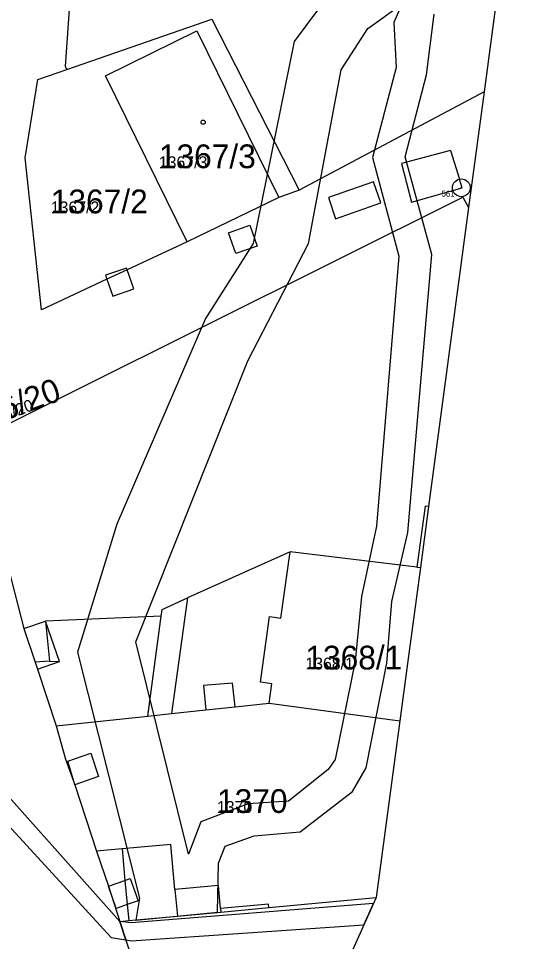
# Model space of a CAD drawing. Extents: x -763628 to -761565, y -976033 to -973833.
# Drawn here: x -762195.5 to -762153, y -975827.7 to -975750 of the extents above; entities that cross this region are included whole.
import ezdxf

# ---------------------------------------------------------------- set-up
doc = ezdxf.new("R2010")
doc.units = 0
for name, color, linetype in [('KN_cisla parcel 1000', 7, 'Continuous'), ('KN_cisla parcel 500', 7, 'Continuous'), ('KN_hranice parcel', 7, 'Continuous'), ('KN_hranice uzemi', 7, 'Continuous'), ('KN_vecna bremena', 7, 'Continuous'), ('KN_vnitrni kresba parcel', 7, 'Continuous'), ('KN_znacky bodu BP', 7, 'Continuous'), ('KN_znacky budov', 7, 'Continuous')]:
    doc.layers.add(name, color=color, linetype=linetype)

msp = doc.modelspace()

# ---------------------------------------------------------------- linework, layer by layer
at = {"layer": 'KN_hranice parcel'}
for p, q in [((-762156.27, -975756.15), (-762171.86, -975764.43)), ((-762171.86, -975764.43), (-762173.58, -975765.05)), ((-762173.58, -975765.05), (-762181.31, -975768.78))]:
    msp.add_line(p, q, dxfattribs=at)
for points in [[(-762191.44, -975754.26), (-762191.54, -975754.02), (-762190.23, -975735.14), (-762190.98, -975735.09), (-762190.96, -975734.81), (-762190.22, -975734.86), (-762189.22, -975719.56), (-762178.87, -975720.34), (-762153.46, -975731.73), (-762153.03, -975731.92)], [(-762191.44, -975754.26), (-762179.21, -975750.03), (-762171.86, -975764.43)], [(-762181.31, -975768.78), (-762188.19, -975754.79), (-762180.49, -975751), (-762173.58, -975765.05)], [(-762181.31, -975768.78), (-762186.36, -975771.14), (-762188.07, -975771.94), (-762193.58, -975774.52), (-762194.94, -975761.72), (-762193.89, -975755.11), (-762191.44, -975754.26)], [(-762201.64, -975786.72), (-762158.07, -975765.02), (-762157.58, -975765.9)], [(-762201.29, -975787.83), (-762198.79, -975787), (-762197.65, -975791.4), (-762197.2, -975793.15), (-762195.07, -975801.35), (-762193.24, -975800.73), (-762192.89, -975804.11), (-762194.1, -975804.19), (-762193.9, -975804.76), (-762192.34, -975809.54)], [(-762192.34, -975809.54), (-762184.62, -975808.72), (-762182.63, -975808.51), (-762179.72, -975808.2), (-762177.26, -975807.94), (-762174.38, -975807.64), (-762163.37, -975809.12)], [(-762192.34, -975809.54), (-762191.54, -975812.36), (-762190.77, -975814.52), (-762188.95, -975820.11), (-762187.94, -975823.06), (-762186.98, -975826.02)], [(-762186.98, -975826.02), (-762186.22, -975825.95), (-762182.12, -975825.57), (-762178.46, -975825.23), (-762174.42, -975824.85), (-762165.36, -975824.01)], [(-762183.53, -975864.27), (-762183.96, -975858.28), (-762184.48, -975851.29), (-762184.53, -975850.59), (-762186.08, -975828.71), (-762186.98, -975826.02)]]:
    msp.add_lwpolyline(points, dxfattribs=at)
at = {"layer": 'KN_hranice uzemi'}
for p, q in [((-762156.27, -975756.15), (-762157.58, -975765.9)), ((-762157.58, -975765.9), (-762160.95, -975791.08)), ((-762163.37, -975809.12), (-762165.36, -975824.01)), ((-762165.36, -975824.01), (-762181.03, -975858.73))]:
    msp.add_line(p, q, dxfattribs=at)
for points in [[(-762153.03, -975731.92), (-762154.97, -975746.42), (-762156.27, -975756.15)], [(-762160.95, -975791.08), (-762161.64, -975796.22), (-762162.72, -975804.3), (-762163.37, -975809.12)]]:
    msp.add_lwpolyline(points, dxfattribs=at)
at = {"layer": 'KN_vecna bremena'}
for points in [[(-762163.21, -975748.77), (-762163.89, -975750.32), (-762163.67, -975754.1), (-762165.67, -975761.69), (-762163.45, -975769.99), (-762165.34, -975792.72), (-762166.61, -975798.66), (-762167.13, -975804.1), (-762168.83, -975812.38), (-762169.41, -975813.22), (-762172.77, -975815.88), (-762176.17, -975816.12), (-762180.15, -975817.64), (-762181.19, -975820.34), (-762185.62, -975802.46), (-762176.19, -975778.81), (-762171.07, -975768.91), (-762168.33, -975754.3), (-762166.06, -975750.82)], [(-762252.99, -975830.84), (-762253.4, -975832.11), (-762251.13, -975831.92), (-762246.92, -975830.98), (-762241.54, -975829.33), (-762228.7, -975825.38), (-762225.01, -975823.99), (-762203.89, -975816.78), (-762199.95, -975815.63), (-762198.84, -975815.66), (-762198.27, -975815.9), (-762187.71, -975827.37), (-762186.46, -975827.57), (-762186.98, -975826.02), (-762197.02, -975814.75), (-762197.87, -975814.09), (-762198.78, -975813.83), (-762200.22, -975813.95), (-762204.39, -975815.44), (-762224.48, -975822.19), (-762231.37, -975824.18), (-762241.79, -975827.99), (-762247.96, -975829.94)], [(-762166.4, -975826.31), (-762165.59, -975824.52), (-762186.01, -975826.14), (-762186.98, -975826.02), (-762186.46, -975827.57), (-762186.02, -975827.64)]]:
    msp.add_lwpolyline(points, close=True, dxfattribs=at)
msp.add_lwpolyline([(-762170.32, -975749.28), (-762172.27, -975751.92), (-762175.74, -975768.91), (-762179.76, -975775.25), (-762187.23, -975792.55), (-762190.55, -975803.35), (-762185.31, -975824.06), (-762185.63, -975825.9), (-762178.73, -975825.25), (-762178.65, -975821.12), (-762178.09, -975819.67), (-762175.66, -975818.8), (-762171.77, -975818.47), (-762167.36, -975815.07), (-762166.21, -975813.09), (-762164.47, -975804.27), (-762164.06, -975799.07), (-762162.71, -975793.26), (-762160.68, -975769.84), (-762162.93, -975761.62), (-762161.12, -975754.71), (-762160.48, -975749.61)], dxfattribs=at)
at = {"layer": 'KN_vnitrni kresba parcel'}
for p, q in [((-762159.11, -975761.08), (-762163.24, -975762.18)), ((-762159.11, -975761.08), (-762158.34, -975763.51)), ((-762163.24, -975762.18), (-762162.39, -975765.45)), ((-762165.6, -975763.74), (-762169.4, -975765.06)), ((-762164.98, -975765.51), (-762165.6, -975763.74)), ((-762158.11, -975764.24), (-762158.34, -975763.51)), ((-762162.39, -975765.45), (-762158.11, -975764.24)), ((-762169.4, -975765.06), (-762168.79, -975766.84)), ((-762168.79, -975766.84), (-762164.98, -975765.51)), ((-762177.82, -975768.02), (-762176.02, -975767.39)), ((-762176.02, -975767.39), (-762175.41, -975769.14)), ((-762177.21, -975769.77), (-762177.82, -975768.02)), ((-762175.41, -975769.14), (-762177.21, -975769.77)), ((-762186.41, -975770.99), (-762188.19, -975771.6)), ((-762186.36, -975771.14), (-762186.41, -975770.99)), ((-762188.19, -975771.6), (-762188.07, -975771.94)), ((-762185.8, -975772.75), (-762186.36, -975771.14)), ((-762188.07, -975771.94), (-762187.57, -975773.37)), ((-762187.57, -975773.37), (-762185.8, -975772.75)), ((-762161.25, -975791.04), (-762161.94, -975796.18)), ((-762160.95, -975791.08), (-762161.25, -975791.04)), ((-762172.62, -975794.9), (-762181.26, -975798.76)), ((-762173.39, -975800.47), (-762172.62, -975794.9)), ((-762161.94, -975796.18), (-762172.62, -975794.9)), ((-762161.94, -975796.18), (-762161.64, -975796.22)), ((-762183.4, -975799.76), (-762181.26, -975798.76)), ((-762181.26, -975798.76), (-762182.63, -975808.51)), ((-762183.48, -975800.32), (-762183.4, -975799.76)), ((-762183.48, -975800.32), (-762193.24, -975800.73)), ((-762184.62, -975808.72), (-762183.48, -975800.32)), ((-762175.13, -975805.87), (-762174.36, -975800.34)), ((-762174.36, -975800.34), (-762173.39, -975800.47)), ((-762192.07, -975804.13), (-762193.24, -975800.73)), ((-762195.07, -975801.35), (-762194.1, -975804.19)), ((-762193.9, -975804.76), (-762192.07, -975804.13)), ((-762192.89, -975804.11), (-762192.07, -975804.13)), ((-762177.47, -975805.94), (-762179.93, -975806.16)), ((-762177.26, -975807.94), (-762177.47, -975805.94)), ((-762174.15, -975806), (-762175.13, -975805.87)), ((-762174.38, -975807.64), (-762174.15, -975806)), ((-762179.93, -975806.16), (-762179.72, -975808.2)), ((-762191.35, -975812.51), (-762189.43, -975811.85)), ((-762189.43, -975811.85), (-762188.76, -975813.8)), ((-762190.77, -975814.52), (-762191.35, -975812.51)), ((-762188.76, -975813.8), (-762190.77, -975814.52)), ((-762186.79, -975819.91), (-762188.95, -975820.11)), ((-762182.68, -975819.53), (-762186.79, -975819.91)), ((-762186.79, -975819.91), (-762186.54, -975822.57)), ((-762182.33, -975823.32), (-762182.68, -975819.53)), ((-762187.94, -975823.06), (-762186.54, -975822.57)), ((-762187.28, -975824.92), (-762187.94, -975823.06)), ((-762186.54, -975822.57), (-762186.1, -975822.41)), ((-762186.54, -975822.57), (-762186.35, -975824.59)), ((-762186.1, -975822.41), (-762185.44, -975824.27)), ((-762178.67, -975822.98), (-762182.33, -975823.32)), ((-762178.48, -975824.93), (-762178.67, -975822.98)), ((-762182.33, -975823.32), (-762182.12, -975825.57)), ((-762186.35, -975824.59), (-762187.28, -975824.92)), ((-762185.44, -975824.27), (-762186.35, -975824.59)), ((-762186.35, -975824.59), (-762186.22, -975825.95)), ((-762174.45, -975824.56), (-762178.48, -975824.93)), ((-762174.42, -975824.85), (-762174.45, -975824.56)), ((-762178.48, -975824.93), (-762178.46, -975825.23))]:
    msp.add_line(p, q, dxfattribs=at)
at = {"layer": 'KN_znacky bodu BP'}
for radius in [0.75, 0.03]:
    msp.add_circle((-762158.19, -975764.23), radius, dxfattribs=at)
at = {"layer": 'KN_znacky budov'}
msp.add_circle((-762179.957, -975758.709), 0.175, dxfattribs=at)

# ---------------------------------------------------------------- texts
at = {"layer": 'KN_cisla parcel 1000'}
for s, p in [('1367/3', (-762183.69, -975762.58)), ('1367/2', (-762192.8, -975766.38)), ('1368/1', (-762171.34, -975804.8)), ('1370', (-762178.79, -975816.88))]:
    msp.add_text(s, height=2, dxfattribs=at).set_placement(p)
msp.add_text('1366/20', height=2, rotation=20, dxfattribs=at).set_placement((-762200.875, -975785.387))
at = {"layer": 'KN_cisla parcel 500'}
for s, p in [('1367/3', (-762183.69, -975762.58)), ('1367/2', (-762192.8, -975766.38)), ('1368/1', (-762171.34, -975804.8)), ('1370', (-762178.79, -975816.88))]:
    msp.add_text(s, height=1, dxfattribs=at).set_placement(p)
msp.add_text('1366/20', height=1, rotation=20, dxfattribs=at).set_placement((-762198.698, -975784.595))
at = {"layer": 'KN_znacky bodu BP'}
msp.add_text('561', height=0.5, dxfattribs=at).set_placement((-762159.86, -975764.98))

doc.saveas('drawing.dxf')
